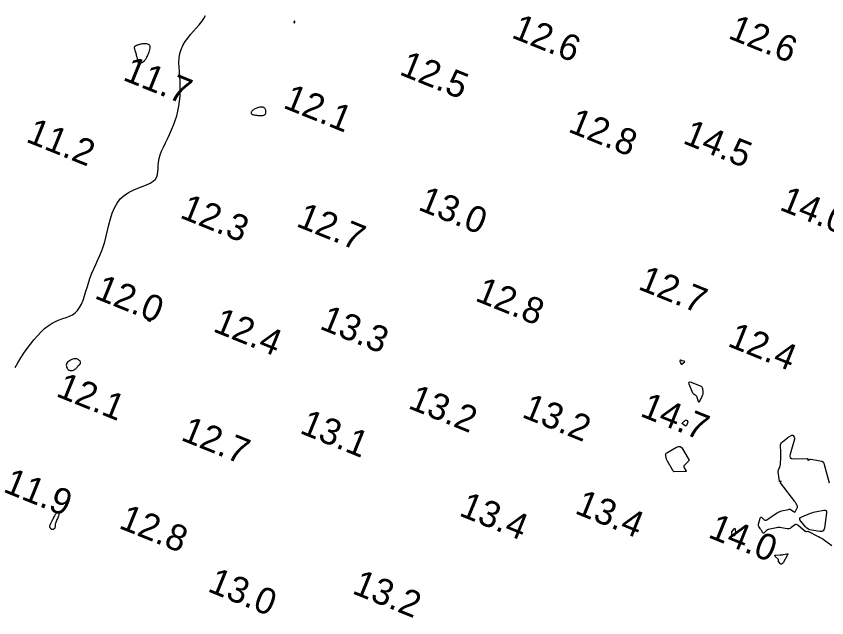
# Model space of a CAD drawing. Extents: x 3040093 to 3056816, y 408076 to 509144.
# Drawn here: x 3043881.5 to 3044036.6, y 440010.5 to 440125.6 of the extents above; entities that cross this region are included whole.
import ezdxf

# ---------------------------------------------------------------- set-up
doc = ezdxf.new("R2010")
doc.units = 0
for name, color, linetype in [('V-CHAN-CONT-EL12-1112', 7, 'Continuous'), ('V-CHAN-CONT-EL15', 7, 'Continuous'), ('V-TOPO-SOUN-0810', 7, 'Continuous')]:
    doc.layers.add(name, color=color, linetype=linetype)

msp = doc.modelspace()

# ---------------------------------------------------------------- linework, layer by layer
at = {"layer": 'V-CHAN-CONT-EL12-1112'}
msp.add_lwpolyline([(3043881.33, 440058.34), (3043881.84, 440059.28), (3043882.39, 440060.19), (3043882.98, 440061.1), (3043883.59, 440061.98), (3043884.23, 440062.84), (3043884.89, 440063.66), (3043885.57, 440064.44), (3043886.26, 440065.15), (3043886.96, 440065.79), (3043887.66, 440066.35), (3043888.37, 440066.82), (3043889.07, 440067.18), (3043889.76, 440067.47), (3043890.43, 440067.72), (3043891.08, 440067.94), (3043891.69, 440068.18), (3043892.26, 440068.45), (3043892.78, 440068.8), (3043893.25, 440069.25), (3043893.65, 440069.81), (3043894.01, 440070.49), (3043894.32, 440071.25), (3043894.6, 440072.07), (3043894.87, 440072.94), (3043895.14, 440073.83), (3043895.41, 440074.73), (3043895.7, 440075.6), (3043896.02, 440076.44), (3043896.37, 440077.25), (3043896.73, 440078.05), (3043897.09, 440078.86), (3043897.46, 440079.69), (3043897.81, 440080.54), (3043898.14, 440081.45), (3043898.45, 440082.43), (3043898.73, 440083.47), (3043898.99, 440084.56), (3043899.26, 440085.68), (3043899.55, 440086.79), (3043899.9, 440087.87), (3043900.31, 440088.89), (3043900.81, 440089.81), (3043901.42, 440090.62), (3043902.16, 440091.29), (3043902.98, 440091.84), (3043903.87, 440092.29), (3043904.77, 440092.67), (3043905.64, 440093.01), (3043906.45, 440093.32), (3043907.16, 440093.64), (3043907.74, 440093.98), (3043908.14, 440094.37), (3043908.4, 440094.81), (3043908.56, 440095.3), (3043908.63, 440095.83), (3043908.67, 440096.41), (3043908.7, 440097.02), (3043908.75, 440097.66), (3043908.86, 440098.34), (3043909.06, 440099.05), (3043909.34, 440099.78), (3043909.67, 440100.54), (3043910.05, 440101.33), (3043910.45, 440102.14), (3043910.86, 440102.97), (3043911.25, 440103.83), (3043911.62, 440104.7), (3043911.95, 440105.6), (3043912.22, 440106.51), (3043912.45, 440107.43), (3043912.64, 440108.36), (3043912.77, 440109.3), (3043912.87, 440110.25), (3043912.91, 440111.2), (3043912.91, 440112.15), (3043912.87, 440113.09), (3043912.8, 440114.02), (3043912.73, 440114.94), (3043912.68, 440115.85), (3043912.66, 440116.73), (3043912.7, 440117.59), (3043912.83, 440118.42), (3043913.05, 440119.22), (3043913.39, 440119.98), (3043913.82, 440120.71), (3043914.33, 440121.4), (3043914.88, 440122.07), (3043915.44, 440122.72), (3043916.01, 440123.35), (3043916.53, 440123.95), (3043917, 440124.55), (3043917.39, 440125.14), (3043917.72, 440125.72)], dxfattribs=at)
for points in [[(3043934.75, 440124.29), (3043934.75, 440124.3), (3043934.76, 440124.3), (3043934.77, 440124.31), (3043934.78, 440124.32), (3043934.78, 440124.34), (3043934.79, 440124.35), (3043934.79, 440124.37), (3043934.79, 440124.38), (3043934.8, 440124.4), (3043934.8, 440124.41), (3043934.8, 440124.42), (3043934.81, 440124.44), (3043934.81, 440124.46), (3043934.81, 440124.47), (3043934.81, 440124.49), (3043934.81, 440124.51), (3043934.81, 440124.54), (3043934.81, 440124.56), (3043934.81, 440124.58), (3043934.81, 440124.6), (3043934.81, 440124.62), (3043934.8, 440124.63), (3043934.8, 440124.64), (3043934.8, 440124.65), (3043934.79, 440124.65), (3043934.79, 440124.65), (3043934.79, 440124.64), (3043934.78, 440124.63), (3043934.77, 440124.62), (3043934.77, 440124.61), (3043934.76, 440124.6), (3043934.75, 440124.59), (3043934.74, 440124.58), (3043934.73, 440124.57), (3043934.72, 440124.55), (3043934.71, 440124.55), (3043934.69, 440124.54), (3043934.68, 440124.53), (3043934.67, 440124.52), (3043934.66, 440124.51), (3043934.65, 440124.5), (3043934.64, 440124.49), (3043934.63, 440124.49), (3043934.62, 440124.48), (3043934.62, 440124.46), (3043934.62, 440124.45), (3043934.63, 440124.43), (3043934.63, 440124.41), (3043934.64, 440124.39), (3043934.66, 440124.37), (3043934.67, 440124.35), (3043934.69, 440124.33), (3043934.7, 440124.32), (3043934.72, 440124.3), (3043934.73, 440124.3)], [(3043904.56, 440120.01), (3043904.66, 440120.06), (3043904.77, 440120.1), (3043904.89, 440120.14), (3043905.03, 440120.18), (3043905.18, 440120.22), (3043905.35, 440120.26), (3043905.54, 440120.29), (3043905.74, 440120.32), (3043905.96, 440120.34), (3043906.18, 440120.34), (3043906.39, 440120.33), (3043906.58, 440120.3), (3043906.76, 440120.23), (3043906.9, 440120.14), (3043907.01, 440120.02), (3043907.07, 440119.85), (3043907.1, 440119.66), (3043907.08, 440119.43), (3043907.04, 440119.2), (3043906.98, 440118.95), (3043906.9, 440118.71), (3043906.81, 440118.47), (3043906.72, 440118.24), (3043906.63, 440118.03), (3043906.54, 440117.85), (3043906.46, 440117.68), (3043906.38, 440117.54), (3043906.3, 440117.41), (3043906.23, 440117.29), (3043906.15, 440117.19), (3043906.09, 440117.11), (3043906.03, 440117.03), (3043905.97, 440116.97), (3043905.91, 440116.91), (3043905.86, 440116.86), (3043905.81, 440116.82), (3043905.75, 440116.78), (3043905.69, 440116.74), (3043905.63, 440116.71), (3043905.57, 440116.68), (3043905.5, 440116.64), (3043905.43, 440116.61), (3043905.37, 440116.58), (3043905.3, 440116.56), (3043905.23, 440116.54), (3043905.18, 440116.53), (3043905.12, 440116.52), (3043905.07, 440116.52), (3043905.03, 440116.52), (3043905, 440116.54), (3043904.97, 440116.56), (3043904.94, 440116.58), (3043904.92, 440116.61), (3043904.9, 440116.65), (3043904.89, 440116.69), (3043904.88, 440116.74), (3043904.86, 440116.79), (3043904.85, 440116.85), (3043904.83, 440116.92), (3043904.82, 440117.01), (3043904.8, 440117.11), (3043904.77, 440117.23), (3043904.74, 440117.36), (3043904.7, 440117.52), (3043904.66, 440117.69), (3043904.61, 440117.87), (3043904.56, 440118.06), (3043904.51, 440118.25), (3043904.45, 440118.44), (3043904.4, 440118.62), (3043904.35, 440118.79), (3043904.3, 440118.94), (3043904.26, 440119.08), (3043904.22, 440119.2), (3043904.19, 440119.3), (3043904.16, 440119.4), (3043904.14, 440119.48), (3043904.13, 440119.55), (3043904.13, 440119.62), (3043904.14, 440119.68), (3043904.16, 440119.73), (3043904.19, 440119.77), (3043904.22, 440119.82), (3043904.27, 440119.86), (3043904.33, 440119.9), (3043904.39, 440119.93), (3043904.47, 440119.97)], [(3043926.74, 440106.78), (3043926.91, 440106.73), (3043927.1, 440106.68), (3043927.31, 440106.64), (3043927.54, 440106.61), (3043927.77, 440106.59), (3043927.99, 440106.57), (3043928.2, 440106.57), (3043928.4, 440106.57), (3043928.58, 440106.58), (3043928.73, 440106.6), (3043928.87, 440106.64), (3043928.99, 440106.68), (3043929.09, 440106.75), (3043929.18, 440106.83), (3043929.24, 440106.92), (3043929.28, 440107.04), (3043929.3, 440107.16), (3043929.3, 440107.3), (3043929.29, 440107.44), (3043929.26, 440107.58), (3043929.21, 440107.72), (3043929.15, 440107.84), (3043929.07, 440107.95), (3043928.98, 440108.03), (3043928.87, 440108.1), (3043928.76, 440108.15), (3043928.63, 440108.18), (3043928.49, 440108.19), (3043928.34, 440108.19), (3043928.19, 440108.17), (3043928.03, 440108.14), (3043927.86, 440108.1), (3043927.69, 440108.05), (3043927.52, 440107.99), (3043927.36, 440107.92), (3043927.2, 440107.84), (3043927.04, 440107.76), (3043926.9, 440107.67), (3043926.78, 440107.58), (3043926.67, 440107.48), (3043926.57, 440107.38), (3043926.5, 440107.29), (3043926.46, 440107.19), (3043926.44, 440107.1), (3043926.46, 440107.01), (3043926.52, 440106.92), (3043926.61, 440106.85)], [(3043907.2, 440067.24), (3043907.21, 440067.25), (3043907.21, 440067.25), (3043907.22, 440067.26), (3043907.22, 440067.27), (3043907.22, 440067.28), (3043907.22, 440067.29), (3043907.22, 440067.3), (3043907.22, 440067.32), (3043907.22, 440067.33), (3043907.22, 440067.34), (3043907.22, 440067.36), (3043907.22, 440067.38), (3043907.22, 440067.4), (3043907.21, 440067.42), (3043907.21, 440067.44), (3043907.2, 440067.46), (3043907.19, 440067.48), (3043907.17, 440067.5), (3043907.15, 440067.52), (3043907.12, 440067.54), (3043907.09, 440067.55), (3043907.05, 440067.56), (3043907, 440067.57), (3043906.94, 440067.57), (3043906.88, 440067.57), (3043906.81, 440067.56), (3043906.75, 440067.55), (3043906.7, 440067.53), (3043906.65, 440067.51), (3043906.62, 440067.49), (3043906.61, 440067.47), (3043906.62, 440067.44), (3043906.64, 440067.41), (3043906.68, 440067.39), (3043906.73, 440067.36), (3043906.79, 440067.33), (3043906.86, 440067.31), (3043906.92, 440067.29), (3043906.97, 440067.27), (3043907.02, 440067.25), (3043907.06, 440067.24), (3043907.1, 440067.24), (3043907.13, 440067.23), (3043907.15, 440067.23), (3043907.17, 440067.23), (3043907.18, 440067.23), (3043907.19, 440067.24)], [(3043891.96, 440057.76), (3043892.13, 440057.77), (3043892.29, 440057.8), (3043892.45, 440057.86), (3043892.6, 440057.94), (3043892.74, 440058.02), (3043892.87, 440058.11), (3043892.98, 440058.2), (3043893.06, 440058.29), (3043893.14, 440058.36), (3043893.19, 440058.43), (3043893.24, 440058.49), (3043893.28, 440058.55), (3043893.32, 440058.6), (3043893.35, 440058.65), (3043893.39, 440058.7), (3043893.43, 440058.74), (3043893.48, 440058.78), (3043893.53, 440058.82), (3043893.58, 440058.86), (3043893.63, 440058.9), (3043893.68, 440058.94), (3043893.72, 440058.99), (3043893.76, 440059.04), (3043893.79, 440059.1), (3043893.81, 440059.16), (3043893.83, 440059.23), (3043893.83, 440059.3), (3043893.82, 440059.37), (3043893.79, 440059.45), (3043893.75, 440059.54), (3043893.69, 440059.62), (3043893.62, 440059.71), (3043893.52, 440059.79), (3043893.4, 440059.88), (3043893.27, 440059.94), (3043893.12, 440060), (3043892.95, 440060.03), (3043892.77, 440060.04), (3043892.57, 440060.02), (3043892.35, 440059.98), (3043892.14, 440059.9), (3043891.92, 440059.79), (3043891.71, 440059.66), (3043891.52, 440059.52), (3043891.36, 440059.35), (3043891.23, 440059.18), (3043891.15, 440058.99), (3043891.11, 440058.8), (3043891.12, 440058.61), (3043891.17, 440058.42), (3043891.25, 440058.25), (3043891.36, 440058.1), (3043891.49, 440057.96), (3043891.64, 440057.86), (3043891.8, 440057.79)], [(3043888.69, 440027.48), (3043888.73, 440027.5), (3043888.78, 440027.53), (3043888.83, 440027.56), (3043888.88, 440027.6), (3043888.92, 440027.64), (3043888.95, 440027.69), (3043888.98, 440027.75), (3043888.99, 440027.81), (3043889, 440027.89), (3043889.01, 440027.97), (3043889.02, 440028.07), (3043889.03, 440028.17), (3043889.04, 440028.29), (3043889.07, 440028.43), (3043889.11, 440028.58), (3043889.17, 440028.75), (3043889.24, 440028.93), (3043889.32, 440029.12), (3043889.4, 440029.31), (3043889.48, 440029.5), (3043889.56, 440029.68), (3043889.63, 440029.86), (3043889.69, 440030.02), (3043889.73, 440030.15), (3043889.75, 440030.27), (3043889.75, 440030.38), (3043889.75, 440030.46), (3043889.73, 440030.53), (3043889.7, 440030.58), (3043889.65, 440030.61), (3043889.6, 440030.64), (3043889.54, 440030.64), (3043889.48, 440030.64), (3043889.41, 440030.61), (3043889.33, 440030.58), (3043889.25, 440030.52), (3043889.17, 440030.45), (3043889.08, 440030.35), (3043889, 440030.24), (3043888.91, 440030.11), (3043888.83, 440029.96), (3043888.75, 440029.8), (3043888.67, 440029.63), (3043888.59, 440029.46), (3043888.51, 440029.29), (3043888.43, 440029.13), (3043888.36, 440028.98), (3043888.29, 440028.84), (3043888.23, 440028.72), (3043888.17, 440028.6), (3043888.11, 440028.5), (3043888.06, 440028.41), (3043888.02, 440028.32), (3043887.98, 440028.24), (3043887.95, 440028.17), (3043887.93, 440028.1), (3043887.92, 440028.02), (3043887.92, 440027.96), (3043887.92, 440027.89), (3043887.93, 440027.83), (3043887.95, 440027.77), (3043887.97, 440027.72), (3043888, 440027.67), (3043888.04, 440027.63), (3043888.07, 440027.59), (3043888.11, 440027.55), (3043888.16, 440027.53), (3043888.2, 440027.5), (3043888.25, 440027.48), (3043888.29, 440027.46), (3043888.33, 440027.44), (3043888.37, 440027.43), (3043888.41, 440027.42), (3043888.44, 440027.42), (3043888.48, 440027.42), (3043888.52, 440027.42), (3043888.56, 440027.43), (3043888.6, 440027.44), (3043888.64, 440027.46)]]:
    msp.add_lwpolyline(points, close=True, dxfattribs=at)
at = {"layer": 'V-CHAN-CONT-EL15'}
for points in [[(3044009.34, 440059.4), (3044009.33, 440059.37), (3044009.32, 440059.35), (3044009.3, 440059.33), (3044008.9, 440058.99), (3044008.84, 440058.96), (3044008.79, 440058.96), (3044008.75, 440058.98), (3044008.71, 440059.04), (3044008.57, 440059.41), (3044008.56, 440059.45), (3044008.55, 440059.49), (3044008.55, 440059.54), (3044008.56, 440059.58), (3044008.6, 440059.8), (3044008.61, 440059.82), (3044008.62, 440059.83), (3044008.64, 440059.83), (3044008.66, 440059.82), (3044008.78, 440059.72), (3044008.79, 440059.72), (3044008.8, 440059.72), (3044008.81, 440059.71), (3044008.82, 440059.72), (3044008.86, 440059.73), (3044008.87, 440059.73), (3044008.88, 440059.73), (3044008.89, 440059.73), (3044008.9, 440059.73), (3044009.25, 440059.64), (3044009.28, 440059.63), (3044009.3, 440059.61), (3044009.32, 440059.59), (3044009.32, 440059.56), (3044009.34, 440059.43)], [(3044011.75, 440052.7), (3044011.7, 440052.79), (3044011.63, 440052.86), (3044011.56, 440052.93), (3044011.23, 440053.17), (3044011.15, 440053.23), (3044011.08, 440053.31), (3044011.03, 440053.39), (3044010.98, 440053.48), (3044010.27, 440055.17), (3044010.19, 440055.43), (3044010.23, 440055.58), (3044010.38, 440055.62), (3044010.64, 440055.55), (3044012.38, 440054.86), (3044012.53, 440054.77), (3044012.65, 440054.66), (3044012.73, 440054.52), (3044012.77, 440054.36), (3044012.86, 440053.63), (3044012.87, 440053.45), (3044012.86, 440053.27), (3044012.82, 440053.1), (3044012.75, 440052.93), (3044012.25, 440051.86), (3044012.18, 440051.75), (3044012.12, 440051.72), (3044012.06, 440051.76), (3044012.01, 440051.88), (3044011.78, 440052.61)], [(3044009.59, 440048.27), (3044009.63, 440048.28), (3044009.66, 440048.28), (3044009.7, 440048.27), (3044009.85, 440048.21), (3044009.88, 440048.19), (3044009.9, 440048.17), (3044009.92, 440048.14), (3044009.94, 440048.1), (3044009.98, 440047.93), (3044009.98, 440047.89), (3044009.98, 440047.85), (3044009.98, 440047.81), (3044009.96, 440047.78), (3044009.72, 440047.29), (3044009.67, 440047.22), (3044009.61, 440047.18), (3044009.54, 440047.18), (3044009.46, 440047.22), (3044008.96, 440047.57), (3044008.91, 440047.62), (3044008.89, 440047.67), (3044008.9, 440047.73), (3044008.96, 440047.79), (3044009.31, 440048.08), (3044009.34, 440048.11), (3044009.37, 440048.13), (3044009.4, 440048.15), (3044009.44, 440048.17), (3044009.56, 440048.26)], [(3044008.19, 440043.24), (3044008.5, 440043.23), (3044008.76, 440043.08), (3044008.99, 440042.8), (3044010.08, 440040.93), (3044010.16, 440040.76), (3044010.17, 440040.6), (3044010.11, 440040.44), (3044010, 440040.3), (3044009.34, 440039.66), (3044009.26, 440039.55), (3044009.22, 440039.44), (3044009.23, 440039.32), (3044009.3, 440039.19), (3044009.64, 440038.68), (3044009.69, 440038.57), (3044009.69, 440038.49), (3044009.62, 440038.45), (3044009.5, 440038.43), (3044007.33, 440038.42), (3044007.3, 440038.42), (3044007.28, 440038.43), (3044007.26, 440038.45), (3044007.25, 440038.47), (3044007.19, 440038.6), (3044007.18, 440038.61), (3044007.17, 440038.62), (3044007.17, 440038.64), (3044007.16, 440038.65), (3044007.12, 440038.7), (3044007.11, 440038.71), (3044007.1, 440038.72), (3044007.09, 440038.74), (3044007.09, 440038.75), (3044006.08, 440040.44), (3044006.01, 440040.57), (3044005.95, 440040.71), (3044005.9, 440040.85), (3044005.87, 440041), (3044005.76, 440041.6), (3044005.75, 440041.74), (3044005.78, 440041.86), (3044005.86, 440041.96), (3044005.97, 440042.05), (3044007.85, 440043.1)], [(3044036.04, 440027.31), (3044035.87, 440027.1), (3044035.61, 440026.99), (3044035.27, 440026.99), (3044033.7, 440027.23), (3044033.36, 440027.31), (3044033.05, 440027.44), (3044032.77, 440027.64), (3044032.52, 440027.88), (3044031.6, 440028.99), (3044031.44, 440029.24), (3044031.42, 440029.47), (3044031.54, 440029.66), (3044031.8, 440029.81), (3044033.43, 440030.46), (3044033.74, 440030.58), (3044034.05, 440030.68), (3044034.37, 440030.76), (3044034.69, 440030.83), (3044035.98, 440031.08), (3044036.26, 440031.09), (3044036.45, 440031), (3044036.54, 440030.82), (3044036.54, 440030.55), (3044036.14, 440027.64)], [(3044019.14, 440026.73), (3044019.14, 440026.66), (3044019.13, 440026.6), (3044019.1, 440026.53), (3044018.97, 440026.25), (3044018.95, 440026.21), (3044018.91, 440026.18), (3044018.87, 440026.17), (3044018.82, 440026.17), (3044018.53, 440026.23), (3044018.51, 440026.23), (3044018.49, 440026.25), (3044018.48, 440026.26), (3044018.47, 440026.29), (3044018.45, 440026.39), (3044018.44, 440026.41), (3044018.44, 440026.44), (3044018.43, 440026.46), (3044018.43, 440026.49), (3044018.38, 440026.74), (3044018.38, 440026.79), (3044018.38, 440026.84), (3044018.4, 440026.89), (3044018.42, 440026.93), (3044018.84, 440027.49), (3044018.91, 440027.57), (3044018.97, 440027.59), (3044019.01, 440027.55), (3044019.04, 440027.45), (3044019.14, 440026.8)], [(3044027.79, 440022.5), (3044027.95, 440022.51), (3044028.11, 440022.54), (3044028.28, 440022.57), (3044028.92, 440022.71), (3044029.05, 440022.72), (3044029.12, 440022.69), (3044029.12, 440022.61), (3044029.07, 440022.49), (3044028.2, 440020.99), (3044028.17, 440020.95), (3044028.14, 440020.91), (3044028.1, 440020.88), (3044028.06, 440020.85), (3044027.89, 440020.75), (3044027.85, 440020.73), (3044027.81, 440020.73), (3044027.78, 440020.74), (3044027.75, 440020.77), (3044027.34, 440021.25), (3044027.32, 440021.28), (3044027.31, 440021.31), (3044027.31, 440021.34), (3044027.32, 440021.37), (3044027.37, 440021.5), (3044027.37, 440021.54), (3044027.37, 440021.57), (3044027.36, 440021.59), (3044027.34, 440021.62), (3044026.72, 440022.22), (3044026.64, 440022.32), (3044026.63, 440022.39), (3044026.69, 440022.43), (3044026.81, 440022.45), (3044027.63, 440022.49)]]:
    msp.add_lwpolyline(points, close=True, dxfattribs=at)
msp.add_lwpolyline([(3044037.53, 440024.23), (3044036.15, 440025.24), (3044035.88, 440025.44), (3044035.6, 440025.62), (3044035.31, 440025.79), (3044035.02, 440025.95), (3044033.15, 440026.91), (3044033.1, 440026.93), (3044033.04, 440026.94), (3044032.99, 440026.95), (3044032.93, 440026.95), (3044032.69, 440026.93), (3044032.63, 440026.93), (3044032.57, 440026.95), (3044032.52, 440026.97), (3044032.47, 440027), (3044031.04, 440028.18), (3044030.88, 440028.28), (3044030.72, 440028.32), (3044030.55, 440028.29), (3044030.39, 440028.2), (3044029.72, 440027.69), (3044029.55, 440027.58), (3044029.37, 440027.52), (3044029.18, 440027.5), (3044028.98, 440027.51), (3044027.92, 440027.71), (3044027.68, 440027.74), (3044027.44, 440027.75), (3044027.19, 440027.74), (3044026.95, 440027.7), (3044025.38, 440027.36), (3044025.26, 440027.32), (3044025.16, 440027.27), (3044025.06, 440027.2), (3044024.97, 440027.12), (3044024.62, 440026.72), (3044024.55, 440026.66), (3044024.48, 440026.64), (3044024.41, 440026.67), (3044024.35, 440026.75), (3044024.1, 440027.15), (3044024.04, 440027.25), (3044023.98, 440027.35), (3044023.91, 440027.45), (3044023.85, 440027.55), (3044023.58, 440027.97), (3044023.52, 440028.07), (3044023.49, 440028.18), (3044023.49, 440028.29), (3044023.51, 440028.41), (3044023.83, 440029.53), (3044023.88, 440029.65), (3044023.95, 440029.71), (3044024.04, 440029.7), (3044024.14, 440029.63), (3044024.62, 440029.23), (3044024.73, 440029.15), (3044024.86, 440029.12), (3044024.98, 440029.13), (3044025.11, 440029.2), (3044026.95, 440030.47), (3044027.18, 440030.61), (3044027.42, 440030.73), (3044027.68, 440030.83), (3044027.94, 440030.91), (3044029.28, 440031.22), (3044029.41, 440031.24), (3044029.54, 440031.23), (3044029.66, 440031.19), (3044029.78, 440031.12), (3044030.23, 440030.78), (3044030.34, 440030.72), (3044030.44, 440030.71), (3044030.52, 440030.76), (3044030.59, 440030.86), (3044030.93, 440031.5), (3044030.97, 440031.6), (3044030.98, 440031.71), (3044030.97, 440031.81), (3044030.93, 440031.91), (3044030.71, 440032.32), (3044030.66, 440032.42), (3044030.6, 440032.52), (3044030.53, 440032.62), (3044030.46, 440032.71), (3044027.71, 440036.27), (3044027.69, 440036.31), (3044027.68, 440036.35), (3044027.69, 440036.39), (3044027.72, 440036.43), (3044027.85, 440036.59), (3044027.88, 440036.62), (3044027.88, 440036.63), (3044027.86, 440036.64), (3044027.82, 440036.63), (3044027.63, 440036.56), (3044027.59, 440036.55), (3044027.56, 440036.56), (3044027.54, 440036.58), (3044027.52, 440036.62), (3044027.28, 440038.38), (3044027.28, 440038.5), (3044027.29, 440038.62), (3044027.31, 440038.74), (3044027.36, 440038.86), (3044027.57, 440039.31), (3044027.62, 440039.42), (3044027.66, 440039.54), (3044027.68, 440039.66), (3044027.7, 440039.78), (3044027.79, 440041.22), (3044027.8, 440041.48), (3044027.8, 440041.74), (3044027.8, 440042), (3044027.79, 440042.26), (3044027.73, 440043.31), (3044027.74, 440043.55), (3044027.81, 440043.76), (3044027.92, 440043.95), (3044028.09, 440044.12), (3044029.06, 440044.92), (3044029.15, 440044.99), (3044029.24, 440045.05), (3044029.34, 440045.11), (3044029.43, 440045.17), (3044029.87, 440045.4), (3044029.95, 440045.43), (3044030.02, 440045.43), (3044030.08, 440045.39), (3044030.14, 440045.33), (3044030.34, 440045.01), (3044030.38, 440044.93), (3044030.4, 440044.84), (3044030.4, 440044.75), (3044030.38, 440044.66), (3044029.55, 440041.77), (3044029.5, 440041.38), (3044029.59, 440041.11), (3044029.83, 440040.95), (3044030.21, 440040.9), (3044032.85, 440040.92), (3044032.89, 440040.92), (3044032.92, 440040.9), (3044032.94, 440040.87), (3044032.95, 440040.84), (3044032.98, 440040.66), (3044032.98, 440040.62), (3044033, 440040.6), (3044033.03, 440040.6), (3044033.06, 440040.61), (3044033.31, 440040.75), (3044033.36, 440040.77), (3044033.42, 440040.79), (3044033.48, 440040.79), (3044033.54, 440040.79), (3044035.31, 440040.51), (3044035.6, 440040.42), (3044035.82, 440040.28), (3044035.99, 440040.06), (3044036.1, 440039.79), (3044037, 440036.29)], dxfattribs=at)

# ---------------------------------------------------------------- texts
at = {"layer": 'V-TOPO-SOUN-0810'}
for s, p in [('12.6 ', (3043976.07, 440121.55)), ('12.6 ', (3044017.51, 440121.42)), ('12.5 ', (3043954.61, 440114.49)), ('11.7 ', (3043901.72, 440113.44)), ('12.1 ', (3043932.37, 440108.13)), ('12.8 ', (3043986.9, 440103.54)), ('11.2 ', (3043883.19, 440101.63)), ('14.5 ', (3044008.84, 440101.34)), ('13.0 ', (3043958.19, 440088.61)), ('14.0 ', (3044027.32, 440088.61)), ('12.3 ', (3043912.62, 440087.1)), ('12.7 ', (3043934.89, 440085.46)), ('12.7 ', (3044000.28, 440073.42)), ('12.0 ', (3043896.31, 440071.68)), ('12.8 ', (3043969.11, 440071.22)), ('13.3 ', (3043939.36, 440065.84)), ('12.4 ', (3043918.95, 440065.35)), ('12.4 ', (3044017.41, 440062.53)), ('12.1 ', (3043888.93, 440052.95)), ('13.2 ', (3043956.29, 440050.65)), ('13.2 ', (3043978.04, 440048.94)), ('14.7 ', (3044000.67, 440049.14)), ('13.1 ', (3043935.55, 440045.89)), ('12.7 ', (3043912.81, 440044.55)), ('11.9 ', (3043878.82, 440034.67)), ('13.4 ', (3043966.03, 440030.11)), ('13.4 ', (3043988.17, 440030.54)), ('12.8 ', (3043900.94, 440027.72)), ('14.0 ', (3044013.67, 440025.94)), ('13.0 ', (3043917.93, 440015.61)), ('13.2 ', (3043945.59, 440015.22))]:
    msp.add_text(s, height=5, rotation=338, dxfattribs=at).set_placement(p)

doc.saveas('drawing.dxf')
